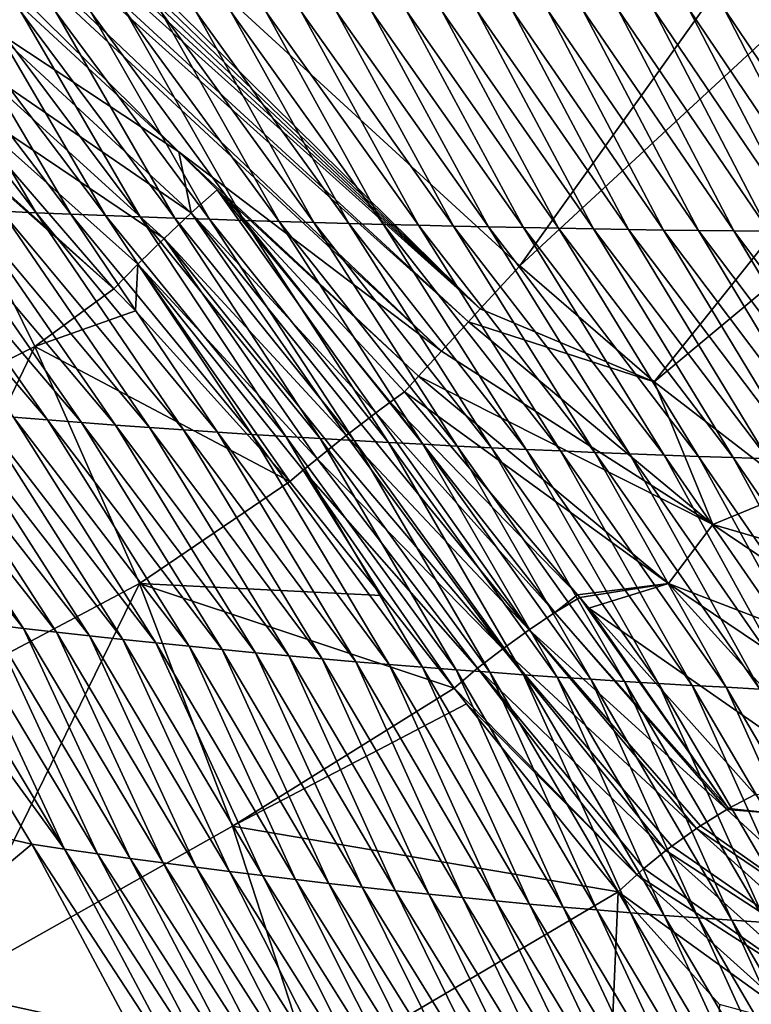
# Model space of a CAD drawing. Header units: metres. Extents: x -92 to 264, y -100 to 50.
# Tile 221 of 656: x -13.78 to -9.93, y -28.85 to -23.67. Entities that reach past the tile are written whole.
import ezdxf

# ---------------------------------------------------------------- set-up
doc = ezdxf.new("R2010")
doc.units = ezdxf.units.M
doc.layers.add('solid_21062050_01', color=7, linetype='CONTINUOUS')

msp = doc.modelspace()

# ---------------------------------------------------------------- linework, layer by layer
at = {"layer": 'solid_21062050_01'}
for points in [[(-7.471865, -19.816673, -26.4), (-11.147586, -24.965454, -26.4), (-17.425756, -19.212572, -26.4)], [(-11.356407, -25.193344, -26.422873), (-17.425756, -19.212572, -26.4), (-11.147586, -24.965454, -26.4)], [(-17.38666, -19.385477, -26.402433), (-17.425756, -19.212572, -26.4), (-11.356407, -25.193344, -26.422873)], [(-17.33025, -19.570049, -26.409454), (-17.38666, -19.385477, -26.402433), (-11.356407, -25.193344, -26.422873)], [(-17.257509, -19.766087, -26.420742), (-17.33025, -19.570049, -26.409454), (-11.356407, -25.193344, -26.422873)], [(-17.169123, -19.973686, -26.436111), (-17.257509, -19.766087, -26.420742), (-11.356407, -25.193344, -26.422873)], [(-7.471865, -19.816673, -26.4), (-6.533697, -20.697664, -26.4), (-11.147586, -24.965454, -26.4)], [(-17.169123, -19.973686, -26.436111), (-11.356407, -25.193344, -26.422873), (-11.4182, -25.260778, -26.438557)], [(-17.065393, -20.193182, -26.455481), (-17.169123, -19.973686, -26.436111), (-11.4182, -25.260778, -26.438557)], [(-17.065393, -20.193182, -26.455481), (-11.4182, -25.260778, -26.438557), (-11.560679, -25.416267, -26.49099)], [(-16.946377, -20.424959, -26.478838), (-17.065393, -20.193182, -26.455481), (-11.560679, -25.416267, -26.49099)], [(-12.943849, -24.365179, -26.546642), (-16.946377, -20.424959, -26.478838), (-11.560679, -25.416267, -26.49099)], [(-12.943849, -24.365179, -26.546642), (-13.78682, -23.588127, -26.545303), (-16.946377, -20.424959, -26.478838)], [(-6.533697, -20.697664, -26.4), (-10.440792, -25.57729, -26.4), (-11.147586, -24.965454, -26.4)], [(-6.533697, -20.697664, -26.4), (-5.492177, -21.454369, -26.4), (-10.440792, -25.57729, -26.4)], [(-5.492177, -21.454369, -26.4), (-9.698385, -26.149408, -26.4), (-10.440792, -25.57729, -26.4)], [(-13.695152, -24.686775, 18.831766), (-14.328316, -23.623039, 19.394228), (-14.511998, -23.621832, 19.378214)], [(-13.877261, -24.679159, 18.806475), (-13.695152, -24.686775, 18.831766), (-14.511998, -23.621832, 19.378214)], [(-13.512874, -24.694117, 18.857117), (-14.144504, -23.624094, 19.410238), (-14.328316, -23.623039, 19.394228)], [(-13.695152, -24.686775, 18.831766), (-13.512874, -24.694117, 18.857117), (-14.328316, -23.623039, 19.394228)], [(-13.330427, -24.701187, 18.882523), (-13.960566, -23.624994, 19.426245), (-14.144504, -23.624094, 19.410238)], [(-13.512874, -24.694117, 18.857117), (-13.330427, -24.701187, 18.882523), (-14.144504, -23.624094, 19.410238)], [(-13.147817, -24.707983, 18.907978), (-13.776505, -23.625742, 19.442245), (-13.960566, -23.624994, 19.426245)], [(-13.330427, -24.701187, 18.882523), (-13.147817, -24.707983, 18.907978), (-13.960566, -23.624994, 19.426245)], [(-13.934019, -23.713203, -26.597198), (-13.78682, -23.588127, -26.545303), (-12.943849, -24.365179, -26.546642)], [(-12.965045, -24.714508, 18.933485), (-13.592324, -23.626337, 19.458241), (-13.776505, -23.625742, 19.442245)], [(-13.147817, -24.707983, 18.907978), (-12.965045, -24.714508, 18.933485), (-13.776505, -23.625742, 19.442245)], [(-12.782116, -24.72076, 18.95904), (-13.408027, -23.62678, 19.474228), (-13.592324, -23.626337, 19.458241)], [(-12.965045, -24.714508, 18.933485), (-12.782116, -24.72076, 18.95904), (-13.592324, -23.626337, 19.458241)], [(-12.59903, -24.726744, 18.984638), (-13.223614, -23.627071, 19.490206), (-13.408027, -23.62678, 19.474228)], [(-12.782116, -24.72076, 18.95904), (-12.59903, -24.726744, 18.984638), (-13.408027, -23.62678, 19.474228)], [(-12.415792, -24.732454, 19.010279), (-13.039089, -23.627213, 19.506174), (-13.223614, -23.627071, 19.490206)], [(-12.59903, -24.726744, 18.984638), (-12.415792, -24.732454, 19.010279), (-13.223614, -23.627071, 19.490206)], [(-12.232405, -24.737898, 19.035959), (-12.854455, -23.627203, 19.522131), (-13.039089, -23.627213, 19.506174)], [(-12.415792, -24.732454, 19.010279), (-12.232405, -24.737898, 19.035959), (-13.039089, -23.627213, 19.506174)], [(-12.04887, -24.743071, 19.061678), (-12.669714, -23.627041, 19.538078), (-12.854455, -23.627203, 19.522131)], [(-12.232405, -24.737898, 19.035959), (-12.04887, -24.743071, 19.061678), (-12.854455, -23.627203, 19.522131)], [(-11.865191, -24.747972, 19.087431), (-12.484869, -23.626732, 19.55401), (-12.669714, -23.627041, 19.538078)], [(-12.04887, -24.743071, 19.061678), (-11.865191, -24.747972, 19.087431), (-12.669714, -23.627041, 19.538078)], [(-11.681368, -24.752607, 19.113218), (-12.299922, -23.626272, 19.569929), (-12.484869, -23.626732, 19.55401)], [(-11.865191, -24.747972, 19.087431), (-11.681368, -24.752607, 19.113218), (-12.484869, -23.626732, 19.55401)], [(-11.497405, -24.756973, 19.139036), (-12.114875, -23.625662, 19.585835), (-12.299922, -23.626272, 19.569929)], [(-11.681368, -24.752607, 19.113218), (-11.497405, -24.756973, 19.139036), (-12.299922, -23.626272, 19.569929)], [(-11.313305, -24.761072, 19.164883), (-11.92973, -23.624905, 19.601725), (-12.114875, -23.625662, 19.585835)], [(-11.497405, -24.756973, 19.139036), (-11.313305, -24.761072, 19.164883), (-12.114875, -23.625662, 19.585835)], [(-11.129067, -24.764902, 19.190758), (-11.744492, -23.623997, 19.617598), (-11.92973, -23.624905, 19.601725)], [(-11.313305, -24.761072, 19.164883), (-11.129067, -24.764902, 19.190758), (-11.92973, -23.624905, 19.601725)], [(-10.944696, -24.768463, 19.216658), (-11.559158, -23.62294, 19.633453), (-11.744492, -23.623997, 19.617598)], [(-11.129067, -24.764902, 19.190758), (-10.944696, -24.768463, 19.216658), (-11.744492, -23.623997, 19.617598)], [(-10.760194, -24.771757, 19.242582), (-11.373735, -23.621737, 19.649292), (-11.559158, -23.62294, 19.633453)], [(-10.944696, -24.768463, 19.216658), (-10.760194, -24.771757, 19.242582), (-11.559158, -23.62294, 19.633453)], [(-10.575561, -24.774782, 19.268528), (-11.188223, -23.620382, 19.665112), (-11.373735, -23.621737, 19.649292)], [(-10.760194, -24.771757, 19.242582), (-10.575561, -24.774782, 19.268528), (-11.373735, -23.621737, 19.649292)], [(-10.390798, -24.77754, 19.294495), (-11.002624, -23.618881, 19.680912), (-11.188223, -23.620382, 19.665112)], [(-10.575561, -24.774782, 19.268528), (-10.390798, -24.77754, 19.294495), (-11.188223, -23.620382, 19.665112)], [(-10.205909, -24.780031, 19.32048), (-10.81694, -23.617231, 19.696692), (-11.002624, -23.618881, 19.680912)], [(-10.390798, -24.77754, 19.294495), (-10.205909, -24.780031, 19.32048), (-11.002624, -23.618881, 19.680912)], [(-10.020893, -24.782251, 19.346481), (-10.631174, -23.615433, 19.712452), (-10.81694, -23.617231, 19.696692)], [(-10.205909, -24.780031, 19.32048), (-10.020893, -24.782251, 19.346481), (-10.81694, -23.617231, 19.696692)], [(-9.835753, -24.784203, 19.372499), (-10.445327, -23.613485, 19.728189), (-10.631174, -23.615433, 19.712452)], [(-10.020893, -24.782251, 19.346481), (-9.835753, -24.784203, 19.372499), (-10.631174, -23.615433, 19.712452)], [(-9.650491, -24.785885, 19.398531), (-10.259401, -23.611389, 19.743906), (-10.445327, -23.613485, 19.728189)], [(-9.835753, -24.784203, 19.372499), (-9.650491, -24.785885, 19.398531), (-10.445327, -23.613485, 19.728189)], [(-9.465106, -24.787296, 19.424576), (-10.0734, -23.609144, 19.759602), (-10.259401, -23.611389, 19.743906)], [(-9.650491, -24.785885, 19.398531), (-9.465106, -24.787296, 19.424576), (-10.259401, -23.611389, 19.743906)], [(-9.2796, -24.788437, 19.450632), (-9.887321, -23.606749, 19.775272), (-10.0734, -23.609144, 19.759602)], [(-9.465106, -24.787296, 19.424576), (-9.2796, -24.788437, 19.450632), (-10.0734, -23.609144, 19.759602)], [(-14.068658, -23.8715, -26.605066), (-13.934019, -23.713203, -26.597198), (-12.878686, -24.687616, -26.602568)], [(-13.934019, -23.713203, -26.597198), (-12.943849, -24.365179, -26.546642), (-12.878686, -24.687616, -26.602568)], [(-14.201392, -24.026505, -26.565031), (-14.068658, -23.8715, -26.605066), (-13.020066, -24.822701, -26.614204)], [(-14.068658, -23.8715, -26.605066), (-12.878686, -24.687616, -26.602568), (-13.020066, -24.822701, -26.614204)], [(-14.201392, -24.026505, -26.565031), (-13.286018, -25.087925, -26.511395), (-14.104058, -24.349731, -26.481749)], [(-14.201392, -24.026505, -26.565031), (-13.159156, -24.957121, -26.583275), (-13.286018, -25.087925, -26.511395)], [(-14.201392, -24.026505, -26.565031), (-13.020066, -24.822701, -26.614204), (-13.159156, -24.957121, -26.583275)], [(-13.701643, -25.391485, -26.234911), (-15.262927, -26.165386, -25.224651), (-14.293027, -24.195709, -26.479416)], [(-14.293027, -24.195709, -26.479416), (-14.104058, -24.349731, -26.481749), (-13.286018, -25.087925, -26.511395)], [(-13.701643, -25.391485, -26.234911), (-14.293027, -24.195709, -26.479416), (-13.286018, -25.087925, -26.511395)], [(-12.943849, -24.365179, -26.546642), (-11.560679, -25.416267, -26.49099), (-11.680655, -25.547197, -26.553873)], [(-12.741752, -24.565426, -26.551062), (-12.943849, -24.365179, -26.546642), (-11.680655, -25.547197, -26.553873)], [(-12.878686, -24.687616, -26.602568), (-12.943849, -24.365179, -26.546642), (-12.741752, -24.565426, -26.551062)], [(-11.906311, -25.740534, -26.666031), (-12.878686, -24.687616, -26.602568), (-12.741752, -24.565426, -26.551062)], [(-12.741752, -24.565426, -26.551062), (-11.680655, -25.547197, -26.553873), (-11.755953, -25.629372, -26.602869)], [(-11.830008, -25.683567, -26.639572), (-12.741752, -24.565426, -26.551062), (-11.755953, -25.629372, -26.602869)], [(-11.830008, -25.683567, -26.639572), (-11.906311, -25.740534, -26.666031), (-12.741752, -24.565426, -26.551062)], [(-13.635258, -25.777584, 18.286804), (-14.422533, -24.654659, 18.730968), (-14.603929, -24.645941, 18.705933)], [(-13.813745, -25.763567, 18.252121), (-13.635258, -25.777584, 18.286804), (-14.603929, -24.645941, 18.705933)], [(-13.456552, -25.791206, 18.321606), (-14.240954, -24.663101, 18.756071), (-14.422533, -24.654659, 18.730968)], [(-13.635258, -25.777584, 18.286804), (-13.456552, -25.791206, 18.321606), (-14.422533, -24.654659, 18.730968)], [(-13.277631, -25.804436, 18.356518), (-14.059196, -24.671268, 18.78124), (-14.240954, -24.663101, 18.756071)], [(-13.456552, -25.791206, 18.321606), (-13.277631, -25.804436, 18.356518), (-14.240954, -24.663101, 18.756071)], [(-13.098497, -25.81727, 18.391541), (-13.877261, -24.679159, 18.806475), (-14.059196, -24.671268, 18.78124)], [(-13.277631, -25.804436, 18.356518), (-13.098497, -25.81727, 18.391541), (-14.059196, -24.671268, 18.78124)], [(-12.919155, -25.829712, 18.426666), (-13.695152, -24.686775, 18.831766), (-13.877261, -24.679159, 18.806475)], [(-13.098497, -25.81727, 18.391541), (-12.919155, -25.829712, 18.426666), (-13.877261, -24.679159, 18.806475)], [(-12.739607, -25.841763, 18.461891), (-13.512874, -24.694117, 18.857117), (-13.695152, -24.686775, 18.831766)], [(-12.919155, -25.829712, 18.426666), (-12.739607, -25.841763, 18.461891), (-13.695152, -24.686775, 18.831766)], [(-12.559856, -25.853422, 18.497213), (-13.330427, -24.701187, 18.882523), (-13.512874, -24.694117, 18.857117)], [(-12.739607, -25.841763, 18.461891), (-12.559856, -25.853422, 18.497213), (-13.512874, -24.694117, 18.857117)], [(-12.379906, -25.864693, 18.532627), (-13.147817, -24.707983, 18.907978), (-13.330427, -24.701187, 18.882523)], [(-12.559856, -25.853422, 18.497213), (-12.379906, -25.864693, 18.532627), (-13.330427, -24.701187, 18.882523)], [(-12.199759, -25.875574, 18.56813), (-12.965045, -24.714508, 18.933485), (-13.147817, -24.707983, 18.907978)], [(-12.379906, -25.864693, 18.532627), (-12.199759, -25.875574, 18.56813), (-13.147817, -24.707983, 18.907978)], [(-12.061975, -25.860031, -26.687056), (-13.020066, -24.822701, -26.614204), (-12.878686, -24.687616, -26.602568)], [(-12.01942, -25.886066, 18.603716), (-12.782116, -24.72076, 18.95904), (-12.965045, -24.714508, 18.933485)], [(-12.199759, -25.875574, 18.56813), (-12.01942, -25.886066, 18.603716), (-12.965045, -24.714508, 18.933485)], [(-11.983946, -25.799593, -26.681923), (-12.061975, -25.860031, -26.687056), (-12.878686, -24.687616, -26.602568)], [(-11.906311, -25.740534, -26.666031), (-11.983946, -25.799593, -26.681923), (-12.878686, -24.687616, -26.602568)], [(-11.838889, -25.896172, 18.639385), (-12.59903, -24.726744, 18.984638), (-12.782116, -24.72076, 18.95904)], [(-12.01942, -25.886066, 18.603716), (-11.838889, -25.896172, 18.639385), (-12.782116, -24.72076, 18.95904)], [(-11.658172, -25.905888, 18.675129), (-12.415792, -24.732454, 19.010279), (-12.59903, -24.726744, 18.984638)], [(-11.838889, -25.896172, 18.639385), (-11.658172, -25.905888, 18.675129), (-12.59903, -24.726744, 18.984638)], [(-11.477269, -25.91522, 18.710949), (-12.232405, -24.737898, 19.035959), (-12.415792, -24.732454, 19.010279)], [(-11.658172, -25.905888, 18.675129), (-11.477269, -25.91522, 18.710949), (-12.415792, -24.732454, 19.010279)], [(-11.296185, -25.924166, 18.746838), (-12.04887, -24.743071, 19.061678), (-12.232405, -24.737898, 19.035959)], [(-11.477269, -25.91522, 18.710949), (-11.296185, -25.924166, 18.746838), (-12.232405, -24.737898, 19.035959)], [(-11.11492, -25.932724, 18.782795), (-11.865191, -24.747972, 19.087431), (-12.04887, -24.743071, 19.061678)], [(-11.296185, -25.924166, 18.746838), (-11.11492, -25.932724, 18.782795), (-12.04887, -24.743071, 19.061678)], [(-10.933476, -25.940899, 18.818815), (-11.681368, -24.752607, 19.113218), (-11.865191, -24.747972, 19.087431)], [(-11.11492, -25.932724, 18.782795), (-10.933476, -25.940899, 18.818815), (-11.865191, -24.747972, 19.087431)], [(-10.751858, -25.948689, 18.854898), (-11.497405, -24.756973, 19.139036), (-11.681368, -24.752607, 19.113218)], [(-10.933476, -25.940899, 18.818815), (-10.751858, -25.948689, 18.854898), (-11.681368, -24.752607, 19.113218)], [(-10.570065, -25.956095, 18.891039), (-11.313305, -24.761072, 19.164883), (-11.497405, -24.756973, 19.139036)], [(-10.751858, -25.948689, 18.854898), (-10.570065, -25.956095, 18.891039), (-11.497405, -24.756973, 19.139036)], [(-10.388102, -25.963116, 18.927235), (-11.129067, -24.764902, 19.190758), (-11.313305, -24.761072, 19.164883)], [(-10.570065, -25.956095, 18.891039), (-10.388102, -25.963116, 18.927235), (-11.313305, -24.761072, 19.164883)], [(-10.205967, -25.969751, 18.963482), (-10.944696, -24.768463, 19.216658), (-11.129067, -24.764902, 19.190758)], [(-10.388102, -25.963116, 18.927235), (-10.205967, -25.969751, 18.963482), (-11.129067, -24.764902, 19.190758)], [(-10.023664, -25.976006, 18.999779), (-10.760194, -24.771757, 19.242582), (-10.944696, -24.768463, 19.216658)], [(-10.205967, -25.969751, 18.963482), (-10.023664, -25.976006, 18.999779), (-10.944696, -24.768463, 19.216658)], [(-9.841193, -25.981873, 19.036125), (-10.575561, -24.774782, 19.268528), (-10.760194, -24.771757, 19.242582)], [(-10.023664, -25.976006, 18.999779), (-9.841193, -25.981873, 19.036125), (-10.760194, -24.771757, 19.242582)], [(-9.658557, -25.987358, 19.072514), (-10.390798, -24.77754, 19.294495), (-10.575561, -24.774782, 19.268528)], [(-9.841193, -25.981873, 19.036125), (-9.658557, -25.987358, 19.072514), (-10.575561, -24.774782, 19.268528)], [(-9.475757, -25.992456, 19.108946), (-10.205909, -24.780031, 19.32048), (-10.390798, -24.77754, 19.294495)], [(-9.658557, -25.987358, 19.072514), (-9.475757, -25.992456, 19.108946), (-10.390798, -24.77754, 19.294495)], [(-12.215461, -25.982117, -26.664934), (-13.159156, -24.957121, -26.583275), (-13.020066, -24.822701, -26.614204)], [(-12.139458, -25.921118, -26.681372), (-12.215461, -25.982117, -26.664934), (-13.020066, -24.822701, -26.614204)], [(-12.061975, -25.860031, -26.687056), (-12.139458, -25.921118, -26.681372), (-13.020066, -24.822701, -26.614204)], [(-9.292791, -25.997169, 19.145418), (-10.020893, -24.782251, 19.346481), (-10.205909, -24.780031, 19.32048)], [(-9.475757, -25.992456, 19.108946), (-9.292791, -25.997169, 19.145418), (-10.205909, -24.780031, 19.32048)], [(-9.109663, -26.001497, 19.181927), (-9.835753, -24.784203, 19.372499), (-10.020893, -24.782251, 19.346481)], [(-9.292791, -25.997169, 19.145418), (-9.109663, -26.001497, 19.181927), (-10.020893, -24.782251, 19.346481)], [(-13.159156, -24.957121, -26.583275), (-13.171188, -25.202257, -26.5186), (-13.286018, -25.087925, -26.511395)], [(-13.159156, -24.957121, -26.583275), (-12.359381, -26.100922, -26.600729), (-13.171188, -25.202257, -26.5186)], [(-12.289064, -26.042295, -26.637945), (-12.359381, -26.100922, -26.600729), (-13.159156, -24.957121, -26.583275)], [(-12.215461, -25.982117, -26.664934), (-12.289064, -26.042295, -26.637945), (-13.159156, -24.957121, -26.583275)], [(-11.356407, -25.193344, -26.422873), (-11.147586, -24.965454, -26.4), (-10.440792, -25.57729, -26.4)], [(-13.701643, -25.391485, -26.234911), (-13.286018, -25.087925, -26.511395), (-13.171188, -25.202257, -26.5186)], [(-11.4182, -25.260778, -26.438557), (-11.356407, -25.193344, -26.422873), (-10.440792, -25.57729, -26.4)], [(-13.701643, -25.391485, -26.234911), (-13.171188, -25.202257, -26.5186), (-12.359381, -26.100922, -26.600729)], [(-11.560679, -25.416267, -26.49099), (-11.4182, -25.260778, -26.438557), (-10.132013, -26.327328, -26.438557)], [(-10.132013, -26.327328, -26.438557), (-11.4182, -25.260778, -26.438557), (-10.440792, -25.57729, -26.4)], [(-13.701643, -25.391485, -26.234911), (-14.693182, -27.456827, -25.131359), (-15.262927, -26.165386, -25.224651)], [(-13.150275, -26.638647, -26.123564), (-14.693182, -27.456827, -25.131359), (-13.701643, -25.391485, -26.234911)], [(-13.150275, -26.638647, -26.123564), (-13.701643, -25.391485, -26.234911), (-12.359381, -26.100922, -26.600729)], [(-11.560679, -25.416267, -26.49099), (-10.132013, -26.327328, -26.438557), (-11.680655, -25.547197, -26.553873)], [(-11.755953, -25.629372, -26.602869), (-11.680655, -25.547197, -26.553873), (-10.364904, -26.638262, -26.553873)], [(-10.132013, -26.327328, -26.438557), (-10.364904, -26.638262, -26.553873), (-11.680655, -25.547197, -26.553873)], [(-10.132013, -26.327328, -26.438557), (-10.440792, -25.57729, -26.4), (-9.698385, -26.149408, -26.4)], [(-11.830008, -25.683567, -26.639572), (-11.755953, -25.629372, -26.602869), (-10.844313, -26.697886, -26.728413)], [(-10.844313, -26.697886, -26.728413), (-11.755953, -25.629372, -26.602869), (-10.364904, -26.638262, -26.553873)], [(-13.760999, -26.874989, 17.764469), (-14.525424, -25.703527, 18.114645), (-14.702754, -25.687521, 18.080616)], [(-13.934454, -26.85466, 17.720583), (-13.760999, -26.874989, 17.764469), (-14.702754, -25.687521, 18.080616)], [(-13.58727, -26.894804, 17.808533), (-14.347853, -25.719133, 18.148815), (-14.525424, -25.703527, 18.114645)], [(-13.760999, -26.874989, 17.764469), (-13.58727, -26.894804, 17.808533), (-14.525424, -25.703527, 18.114645)], [(-10.962527, -26.792028, -26.80324), (-11.906311, -25.740534, -26.666031), (-11.830008, -25.683567, -26.639572)], [(-10.962527, -26.792028, -26.80324), (-11.830008, -25.683567, -26.639572), (-10.844313, -26.697886, -26.728413)], [(-13.413273, -26.914106, 17.852766), (-14.170047, -25.734343, 18.183123), (-14.347853, -25.719133, 18.148815)], [(-13.58727, -26.894804, 17.808533), (-13.413273, -26.914106, 17.852766), (-14.347853, -25.719133, 18.148815)], [(-13.239013, -26.932896, 17.897163), (-13.992009, -25.749153, 18.217558), (-14.170047, -25.734343, 18.183123)], [(-13.413273, -26.914106, 17.852766), (-13.239013, -26.932896, 17.897163), (-14.170047, -25.734343, 18.183123)], [(-13.064494, -26.951176, 17.941717), (-13.813745, -25.763567, 18.252121), (-13.992009, -25.749153, 18.217558)], [(-13.239013, -26.932896, 17.897163), (-13.064494, -26.951176, 17.941717), (-13.992009, -25.749153, 18.217558)], [(-12.889721, -26.968948, 17.986422), (-13.635258, -25.777584, 18.286804), (-13.813745, -25.763567, 18.252121)], [(-13.064494, -26.951176, 17.941717), (-12.889721, -26.968948, 17.986422), (-13.813745, -25.763567, 18.252121)], [(-11.099049, -26.88341, -26.846497), (-11.983946, -25.799593, -26.681923), (-11.906311, -25.740534, -26.666031)], [(-11.099049, -26.88341, -26.846497), (-11.906311, -25.740534, -26.666031), (-10.962527, -26.792028, -26.80324)], [(-12.714698, -26.98621, 18.031275), (-13.456552, -25.791206, 18.321606), (-13.635258, -25.777584, 18.286804)], [(-12.889721, -26.968948, 17.986422), (-12.714698, -26.98621, 18.031275), (-13.635258, -25.777584, 18.286804)], [(-12.539428, -27.002966, 18.076267), (-13.277631, -25.804436, 18.356518), (-13.456552, -25.791206, 18.321606)], [(-12.714698, -26.98621, 18.031275), (-12.539428, -27.002966, 18.076267), (-13.456552, -25.791206, 18.321606)], [(-12.363914, -27.019217, 18.121395), (-13.098497, -25.81727, 18.391541), (-13.277631, -25.804436, 18.356518)], [(-12.539428, -27.002966, 18.076267), (-12.363914, -27.019217, 18.121395), (-13.277631, -25.804436, 18.356518)], [(-11.099049, -26.88341, -26.846497), (-12.061975, -25.860031, -26.687056), (-11.983946, -25.799593, -26.681923)], [(-12.188161, -27.034962, 18.166653), (-12.919155, -25.829712, 18.426666), (-13.098497, -25.81727, 18.391541)], [(-12.363914, -27.019217, 18.121395), (-12.188161, -27.034962, 18.166653), (-13.098497, -25.81727, 18.391541)], [(-12.01217, -27.050203, 18.212036), (-12.739607, -25.841763, 18.461891), (-12.919155, -25.829712, 18.426666)], [(-12.188161, -27.034962, 18.166653), (-12.01217, -27.050203, 18.212036), (-12.919155, -25.829712, 18.426666)], [(-11.835946, -27.064945, 18.257538), (-12.559856, -25.853422, 18.497213), (-12.739607, -25.841763, 18.461891)], [(-12.01217, -27.050203, 18.212036), (-11.835946, -27.064945, 18.257538), (-12.739607, -25.841763, 18.461891)], [(-11.659492, -27.079184, 18.303154), (-12.379906, -25.864693, 18.532627), (-12.559856, -25.853422, 18.497213)], [(-11.835946, -27.064945, 18.257538), (-11.659492, -27.079184, 18.303154), (-12.559856, -25.853422, 18.497213)], [(-11.482809, -27.092924, 18.348879), (-12.199759, -25.875574, 18.56813), (-12.379906, -25.864693, 18.532627)], [(-11.659492, -27.079184, 18.303154), (-11.482809, -27.092924, 18.348879), (-12.379906, -25.864693, 18.532627)], [(-11.23666, -26.982286, -26.858593), (-12.139458, -25.921118, -26.681372), (-12.061975, -25.860031, -26.687056)], [(-11.23666, -26.982286, -26.858593), (-12.061975, -25.860031, -26.687056), (-11.099049, -26.88341, -26.846497)], [(-11.305903, -27.106163, 18.394711), (-12.01942, -25.886066, 18.603716), (-12.199759, -25.875574, 18.56813)], [(-11.482809, -27.092924, 18.348879), (-11.305903, -27.106163, 18.394711), (-12.199759, -25.875574, 18.56813)], [(-11.128776, -27.118906, 18.440643), (-11.838889, -25.896172, 18.639385), (-12.01942, -25.886066, 18.603716)], [(-11.305903, -27.106163, 18.394711), (-11.128776, -27.118906, 18.440643), (-12.01942, -25.886066, 18.603716)], [(-10.95143, -27.131149, 18.48667), (-11.658172, -25.905888, 18.675129), (-11.838889, -25.896172, 18.639385)], [(-11.128776, -27.118906, 18.440643), (-10.95143, -27.131149, 18.48667), (-11.838889, -25.896172, 18.639385)], [(-10.773869, -27.142897, 18.532789), (-11.477269, -25.91522, 18.710949), (-11.658172, -25.905888, 18.675129)], [(-10.95143, -27.131149, 18.48667), (-10.773869, -27.142897, 18.532789), (-11.658172, -25.905888, 18.675129)], [(-10.596093, -27.15415, 18.578995), (-11.296185, -25.924166, 18.746838), (-11.477269, -25.91522, 18.710949)], [(-10.773869, -27.142897, 18.532789), (-10.596093, -27.15415, 18.578995), (-11.477269, -25.91522, 18.710949)], [(-11.23666, -26.982286, -26.858593), (-12.215461, -25.982117, -26.664934), (-12.139458, -25.921118, -26.681372)], [(-10.418107, -27.164907, 18.625284), (-11.11492, -25.932724, 18.782795), (-11.296185, -25.924166, 18.746838)], [(-10.596093, -27.15415, 18.578995), (-10.418107, -27.164907, 18.625284), (-11.296185, -25.924166, 18.746838)], [(-10.239911, -27.175171, 18.671652), (-10.933476, -25.940899, 18.818815), (-11.11492, -25.932724, 18.782795)], [(-10.418107, -27.164907, 18.625284), (-10.239911, -27.175171, 18.671652), (-11.11492, -25.932724, 18.782795)], [(-10.061508, -27.184938, 18.718096), (-10.751858, -25.948689, 18.854898), (-10.933476, -25.940899, 18.818815)], [(-10.239911, -27.175171, 18.671652), (-10.061508, -27.184938, 18.718096), (-10.933476, -25.940899, 18.818815)], [(-9.8829, -27.194214, 18.76461), (-10.570065, -25.956095, 18.891039), (-10.751858, -25.948689, 18.854898)], [(-10.061508, -27.184938, 18.718096), (-9.8829, -27.194214, 18.76461), (-10.751858, -25.948689, 18.854898)], [(-9.704089, -27.202995, 18.811193), (-10.388102, -25.963116, 18.927235), (-10.570065, -25.956095, 18.891039)], [(-9.8829, -27.194214, 18.76461), (-9.704089, -27.202995, 18.811193), (-10.570065, -25.956095, 18.891039)], [(-9.525075, -27.211285, 18.85784), (-10.205967, -25.969751, 18.963482), (-10.388102, -25.963116, 18.927235)], [(-9.704089, -27.202995, 18.811193), (-9.525075, -27.211285, 18.85784), (-10.388102, -25.963116, 18.927235)], [(-9.34586, -27.21908, 18.904547), (-10.023664, -25.976006, 18.999779), (-10.205967, -25.969751, 18.963482)], [(-9.525075, -27.211285, 18.85784), (-9.34586, -27.21908, 18.904547), (-10.205967, -25.969751, 18.963482)], [(-11.37046, -27.085133, -26.839098), (-12.289064, -26.042295, -26.637945), (-12.215461, -25.982117, -26.664934)], [(-11.37046, -27.085133, -26.839098), (-12.215461, -25.982117, -26.664934), (-11.23666, -26.982286, -26.858593)], [(-9.166446, -27.226383, 18.951311), (-9.841193, -25.981873, 19.036125), (-10.023664, -25.976006, 18.999779)], [(-9.34586, -27.21908, 18.904547), (-9.166446, -27.226383, 18.951311), (-10.023664, -25.976006, 18.999779)], [(-12.289064, -26.042295, -26.637945), (-11.8768, -26.702488, -26.688663), (-12.359381, -26.100922, -26.600729)], [(-12.289064, -26.042295, -26.637945), (-11.493125, -27.189846, -26.789673), (-11.8768, -26.702488, -26.688663)], [(-11.37046, -27.085133, -26.839098), (-11.493125, -27.189846, -26.789673), (-12.289064, -26.042295, -26.637945)], [(-13.150275, -26.638647, -26.123564), (-12.359381, -26.100922, -26.600729), (-11.8768, -26.702488, -26.688663)], [(-10.132013, -26.327328, -26.438557), (-9.698385, -26.149408, -26.4), (-8.921947, -26.680397, -26.4)], [(-8.7468, -27.261665, -26.438557), (-10.364904, -26.638262, -26.553873), (-10.132013, -26.327328, -26.438557)], [(-8.7468, -27.261665, -26.438557), (-10.132013, -26.327328, -26.438557), (-8.921947, -26.680397, -26.4)], [(-13.150275, -26.638647, -26.123564), (-14.199629, -28.781883, -25.173302), (-14.693182, -27.456827, -25.131359)], [(-12.660896, -27.916113, -26.14378), (-14.199629, -28.781883, -25.173302), (-13.150275, -26.638647, -26.123564)], [(-13.150275, -26.638647, -26.123564), (-11.8768, -26.702488, -26.688663), (-11.493125, -27.189846, -26.789673)], [(-12.660896, -27.916113, -26.14378), (-13.150275, -26.638647, -26.123564), (-11.493125, -27.189846, -26.789673)], [(-10.832166, -26.712038, -26.73077), (-10.844313, -26.697886, -26.728413), (-10.364904, -26.638262, -26.553873)], [(-10.832166, -26.712038, -26.73077), (-10.364904, -26.638262, -26.553873), (-10.78371, -26.768379, -26.740345)], [(-10.364904, -26.638262, -26.553873), (-9.323138, -27.785131, -26.741657), (-10.78371, -26.768379, -26.740345)], [(-10.364904, -26.638262, -26.553873), (-8.947851, -27.594076, -26.553873), (-9.323138, -27.785131, -26.741657)], [(-8.7468, -27.261665, -26.438557), (-8.947851, -27.594076, -26.553873), (-10.364904, -26.638262, -26.553873)], [(-10.962527, -26.792028, -26.80324), (-10.844313, -26.697886, -26.728413), (-10.832166, -26.712038, -26.73077)], [(-10.048021, -27.822569, -27.068504), (-10.962527, -26.792028, -26.80324), (-10.832166, -26.712038, -26.73077)], [(-10.048021, -27.822569, -27.068504), (-10.832166, -26.712038, -26.73077), (-10.78371, -26.768379, -26.740345)], [(-15.415125, -27.627571, 16.859659), (-13.71795, -28.011412, 17.34551), (-14.453128, -26.790577, 17.590052)], [(-13.545363, -28.036957, 17.400272), (-14.280525, -26.812456, 17.633368), (-14.453128, -26.790577, 17.590052)], [(-13.71795, -28.011412, 17.34551), (-13.545363, -28.036957, 17.400272), (-14.453128, -26.790577, 17.590052)], [(-10.05772, -27.828131, -27.074169), (-11.099049, -26.88341, -26.846497), (-10.962527, -26.792028, -26.80324)], [(-10.048021, -27.822569, -27.068504), (-10.05772, -27.828131, -27.074169), (-10.962527, -26.792028, -26.80324)], [(-10.78371, -26.768379, -26.740345), (-9.323138, -27.785131, -26.741657), (-9.907949, -27.749819, -26.966303)], [(-10.048021, -27.822569, -27.068504), (-10.78371, -26.768379, -26.740345), (-9.907949, -27.749819, -26.966303)], [(-13.545363, -28.036957, 17.400272), (-14.107632, -26.833817, 17.67688), (-14.280525, -26.812456, 17.633368)], [(-13.372443, -28.061846, 17.455263), (-13.934454, -26.85466, 17.720583), (-14.107632, -26.833817, 17.67688)], [(-13.545363, -28.036957, 17.400272), (-13.372443, -28.061846, 17.455263), (-14.107632, -26.833817, 17.67688)], [(-13.199196, -28.086079, 17.510471), (-13.760999, -26.874989, 17.764469), (-13.934454, -26.85466, 17.720583)], [(-13.372443, -28.061846, 17.455263), (-13.199196, -28.086079, 17.510471), (-13.934454, -26.85466, 17.720583)], [(-13.025627, -28.109657, 17.565889), (-13.58727, -26.894804, 17.808533), (-13.760999, -26.874989, 17.764469)], [(-13.199196, -28.086079, 17.510471), (-13.025627, -28.109657, 17.565889), (-13.760999, -26.874989, 17.764469)], [(-12.851744, -28.132582, 17.62151), (-13.413273, -26.914106, 17.852766), (-13.58727, -26.894804, 17.808533)], [(-13.025627, -28.109657, 17.565889), (-12.851744, -28.132582, 17.62151), (-13.58727, -26.894804, 17.808533)], [(-10.217081, -27.928104, -27.144112), (-11.23666, -26.982286, -26.858593), (-11.099049, -26.88341, -26.846497)], [(-10.196805, -27.914516, -27.13755), (-10.217081, -27.928104, -27.144112), (-11.099049, -26.88341, -26.846497)], [(-10.05772, -27.828131, -27.074169), (-10.196805, -27.914516, -27.13755), (-11.099049, -26.88341, -26.846497)], [(-12.677549, -28.154856, 17.677324), (-13.239013, -26.932896, 17.897163), (-13.413273, -26.914106, 17.852766)], [(-12.851744, -28.132582, 17.62151), (-12.677549, -28.154856, 17.677324), (-13.413273, -26.914106, 17.852766)], [(-12.503052, -28.176479, 17.733322), (-13.064494, -26.951176, 17.941717), (-13.239013, -26.932896, 17.897163)], [(-12.677549, -28.154856, 17.677324), (-12.503052, -28.176479, 17.733322), (-13.239013, -26.932896, 17.897163)], [(-12.328254, -28.197458, 17.789499), (-12.889721, -26.968948, 17.986422), (-13.064494, -26.951176, 17.941717)], [(-12.503052, -28.176479, 17.733322), (-12.328254, -28.197458, 17.789499), (-13.064494, -26.951176, 17.941717)], [(-12.153161, -28.217791, 17.845844), (-12.714698, -26.98621, 18.031275), (-12.889721, -26.968948, 17.986422)], [(-12.328254, -28.197458, 17.789499), (-12.153161, -28.217791, 17.845844), (-12.889721, -26.968948, 17.986422)], [(-11.977777, -28.237478, 17.902353), (-12.539428, -27.002966, 18.076267), (-12.714698, -26.98621, 18.031275)], [(-12.153161, -28.217791, 17.845844), (-11.977777, -28.237478, 17.902353), (-12.714698, -26.98621, 18.031275)], [(-11.802108, -28.256523, 17.959021), (-12.363914, -27.019217, 18.121395), (-12.539428, -27.002966, 18.076267)], [(-11.977777, -28.237478, 17.902353), (-11.802108, -28.256523, 17.959021), (-12.539428, -27.002966, 18.076267)], [(-10.377955, -28.044695, -27.172522), (-11.37046, -27.085133, -26.839098), (-11.23666, -26.982286, -26.858593)], [(-10.347804, -28.021643, -27.170429), (-10.377955, -28.044695, -27.172522), (-11.23666, -26.982286, -26.858593)], [(-10.217081, -27.928104, -27.144112), (-10.347804, -28.021643, -27.170429), (-11.23666, -26.982286, -26.858593)], [(-11.626155, -28.274927, 18.015835), (-12.188161, -27.034962, 18.166653), (-12.363914, -27.019217, 18.121395)], [(-11.802108, -28.256523, 17.959021), (-11.626155, -28.274927, 18.015835), (-12.363914, -27.019217, 18.121395)], [(-11.449924, -28.292692, 18.072794), (-12.01217, -27.050203, 18.212036), (-12.188161, -27.034962, 18.166653)], [(-11.626155, -28.274927, 18.015835), (-11.449924, -28.292692, 18.072794), (-12.188161, -27.034962, 18.166653)], [(-11.273416, -28.30982, 18.129889), (-11.835946, -27.064945, 18.257538), (-12.01217, -27.050203, 18.212036)], [(-11.449924, -28.292692, 18.072794), (-11.273416, -28.30982, 18.129889), (-12.01217, -27.050203, 18.212036)], [(-11.096635, -28.326311, 18.187113), (-11.659492, -27.079184, 18.303154), (-11.835946, -27.064945, 18.257538)], [(-11.273416, -28.30982, 18.129889), (-11.096635, -28.326311, 18.187113), (-11.835946, -27.064945, 18.257538)], [(-10.919585, -28.342169, 18.244463), (-11.482809, -27.092924, 18.348879), (-11.659492, -27.079184, 18.303154)], [(-11.096635, -28.326311, 18.187113), (-10.919585, -28.342169, 18.244463), (-11.659492, -27.079184, 18.303154)], [(-10.532343, -28.172104, -27.157991), (-11.493125, -27.189846, -26.789673), (-11.37046, -27.085133, -26.839098)], [(-10.74227, -28.357393, 18.301929), (-11.305903, -27.106163, 18.394711), (-11.482809, -27.092924, 18.348879)], [(-10.919585, -28.342169, 18.244463), (-10.74227, -28.357393, 18.301929), (-11.482809, -27.092924, 18.348879)], [(-10.494427, -28.139273, -27.165707), (-10.532343, -28.172104, -27.157991), (-11.37046, -27.085133, -26.839098)], [(-10.377955, -28.044695, -27.172522), (-10.494427, -28.139273, -27.165707), (-11.37046, -27.085133, -26.839098)], [(-10.564693, -28.371986, 18.359509), (-11.128776, -27.118906, 18.440643), (-11.305903, -27.106163, 18.394711)], [(-10.74227, -28.357393, 18.301929), (-10.564693, -28.371986, 18.359509), (-11.305903, -27.106163, 18.394711)], [(-10.386857, -28.38595, 18.417194), (-10.95143, -27.131149, 18.48667), (-11.128776, -27.118906, 18.440643)], [(-10.564693, -28.371986, 18.359509), (-10.386857, -28.38595, 18.417194), (-11.128776, -27.118906, 18.440643)], [(-10.208764, -28.399282, 18.474979), (-10.773869, -27.142897, 18.532789), (-10.95143, -27.131149, 18.48667)], [(-10.386857, -28.38595, 18.417194), (-10.208764, -28.399282, 18.474979), (-10.95143, -27.131149, 18.48667)], [(-10.030417, -28.411989, 18.53286), (-10.596093, -27.15415, 18.578995), (-10.773869, -27.142897, 18.532789)], [(-10.208764, -28.399282, 18.474979), (-10.030417, -28.411989, 18.53286), (-10.773869, -27.142897, 18.532789)], [(-9.85182, -28.424068, 18.590832), (-10.418107, -27.164907, 18.625284), (-10.596093, -27.15415, 18.578995)], [(-10.030417, -28.411989, 18.53286), (-9.85182, -28.424068, 18.590832), (-10.596093, -27.15415, 18.578995)], [(-12.660896, -27.916113, -26.14378), (-11.493125, -27.189846, -26.789673), (-11.428621, -27.272451, -26.809452)], [(-10.532343, -28.172104, -27.157991), (-11.428621, -27.272451, -26.809452), (-11.493125, -27.189846, -26.789673)], [(-9.672973, -28.43552, 18.648886), (-10.239911, -27.175171, 18.671652), (-10.418107, -27.164907, 18.625284)], [(-9.85182, -28.424068, 18.590832), (-9.672973, -28.43552, 18.648886), (-10.418107, -27.164907, 18.625284)], [(-9.493879, -28.446348, 18.707022), (-10.061508, -27.184938, 18.718096), (-10.239911, -27.175171, 18.671652)], [(-9.672973, -28.43552, 18.648886), (-9.493879, -28.446348, 18.707022), (-10.239911, -27.175171, 18.671652)], [(-9.314541, -28.456551, 18.765232), (-9.8829, -27.194214, 18.76461), (-10.061508, -27.184938, 18.718096)], [(-9.493879, -28.446348, 18.707022), (-9.314541, -28.456551, 18.765232), (-10.061508, -27.184938, 18.718096)], [(-12.660896, -27.916113, -26.14378), (-11.428621, -27.272451, -26.809452), (-10.630316, -28.262224, -27.123568)], [(-10.532343, -28.172104, -27.157991), (-10.630316, -28.262224, -27.123568), (-11.428621, -27.272451, -26.809452)], [(-15.415125, -27.627571, 16.859659), (-14.720214, -28.847742, 16.644009), (-13.71795, -28.011412, 17.34551)], [(-10.048021, -27.822569, -27.068504), (-9.907949, -27.749819, -26.966303), (-9.815247, -27.847466, -26.995565)], [(-9.204824, -28.613066, -27.354769), (-10.196805, -27.914516, -27.13755), (-10.05772, -27.828131, -27.074169)], [(-10.048021, -27.822569, -27.068504), (-9.815247, -27.847466, -26.995565), (-10.05772, -27.828131, -27.074169)], [(-9.204824, -28.613066, -27.354769), (-10.05772, -27.828131, -27.074169), (-9.815247, -27.847466, -26.995565)], [(-12.660896, -27.916113, -26.14378), (-12.239344, -29.208858, -26.295279), (-14.199629, -28.781883, -25.173302)], [(-12.660896, -27.916113, -26.14378), (-10.630316, -28.262224, -27.123568), (-12.239344, -29.208858, -26.295279)], [(-9.345398, -28.71612, -27.454252), (-10.347804, -28.021643, -27.170429), (-10.217081, -27.928104, -27.144112)], [(-9.204824, -28.613066, -27.354769), (-10.217081, -27.928104, -27.144112), (-10.196805, -27.914516, -27.13755)], [(-9.345398, -28.71612, -27.454252), (-10.217081, -27.928104, -27.144112), (-9.204824, -28.613066, -27.354769)], [(-14.720214, -28.847742, 16.644009), (-13.037393, -29.283518, 17.249025), (-13.71795, -28.011412, 17.34551)], [(-12.869854, -29.310448, 17.314087), (-13.545363, -28.036957, 17.400272), (-13.71795, -28.011412, 17.34551)], [(-13.037393, -29.283518, 17.249025), (-12.869854, -29.310448, 17.314087), (-13.71795, -28.011412, 17.34551)], [(-12.701962, -29.33662, 17.379374), (-13.372443, -28.061846, 17.455263), (-13.545363, -28.036957, 17.400272)], [(-12.869854, -29.310448, 17.314087), (-12.701962, -29.33662, 17.379374), (-13.545363, -28.036957, 17.400272)], [(-9.490297, -28.841026, -27.514917), (-10.494427, -28.139273, -27.165707), (-10.377955, -28.044695, -27.172522)], [(-9.345398, -28.71612, -27.454252), (-10.377955, -28.044695, -27.172522), (-10.347804, -28.021643, -27.170429)], [(-9.490297, -28.841026, -27.514917), (-10.377955, -28.044695, -27.172522), (-9.345398, -28.71612, -27.454252)], [(-12.533721, -29.36204, 17.444878), (-13.199196, -28.086079, 17.510471), (-13.372443, -28.061846, 17.455263)], [(-12.701962, -29.33662, 17.379374), (-12.533721, -29.36204, 17.444878), (-13.372443, -28.061846, 17.455263)], [(-12.365137, -29.386705, 17.510586), (-13.025627, -28.109657, 17.565889), (-13.199196, -28.086079, 17.510471)], [(-12.533721, -29.36204, 17.444878), (-12.365137, -29.386705, 17.510586), (-13.199196, -28.086079, 17.510471)], [(-12.196218, -29.41062, 17.576492), (-12.851744, -28.132582, 17.62151), (-13.025627, -28.109657, 17.565889)], [(-12.365137, -29.386705, 17.510586), (-12.196218, -29.41062, 17.576492), (-13.025627, -28.109657, 17.565889)], [(-12.026966, -29.433786, 17.642588), (-12.677549, -28.154856, 17.677324), (-12.851744, -28.132582, 17.62151)], [(-12.196218, -29.41062, 17.576492), (-12.026966, -29.433786, 17.642588), (-12.851744, -28.132582, 17.62151)], [(-9.490297, -28.841026, -27.514917), (-10.532343, -28.172104, -27.157991), (-10.494427, -28.139273, -27.165707)], [(-11.857389, -29.456207, 17.708862), (-12.503052, -28.176479, 17.733322), (-12.677549, -28.154856, 17.677324)], [(-12.026966, -29.433786, 17.642588), (-11.857389, -29.456207, 17.708862), (-12.677549, -28.154856, 17.677324)], [(-11.687491, -29.477884, 17.775307), (-12.328254, -28.197458, 17.789499), (-12.503052, -28.176479, 17.733322)], [(-11.857389, -29.456207, 17.708862), (-11.687491, -29.477884, 17.775307), (-12.503052, -28.176479, 17.733322)], [(-11.517278, -29.498821, 17.841915), (-12.153161, -28.217791, 17.845844), (-12.328254, -28.197458, 17.789499)], [(-11.687491, -29.477884, 17.775307), (-11.517278, -29.498821, 17.841915), (-12.328254, -28.197458, 17.789499)], [(-9.632318, -28.981571, -27.533752), (-10.630316, -28.262224, -27.123568), (-10.532343, -28.172104, -27.157991)], [(-9.632318, -28.981571, -27.533752), (-10.532343, -28.172104, -27.157991), (-9.490297, -28.841026, -27.514917)], [(-11.346751, -29.519018, 17.908676), (-11.977777, -28.237478, 17.902353), (-12.153161, -28.217791, 17.845844)], [(-11.517278, -29.498821, 17.841915), (-11.346751, -29.519018, 17.908676), (-12.153161, -28.217791, 17.845844)], [(-11.175918, -29.538477, 17.975588), (-11.802108, -28.256523, 17.959021), (-11.977777, -28.237478, 17.902353)], [(-11.346751, -29.519018, 17.908676), (-11.175918, -29.538477, 17.975588), (-11.977777, -28.237478, 17.902353)], [(-12.239344, -29.208858, -26.295279), (-10.630316, -28.262224, -27.123568), (-12.132521, -63, -26.354912)], [(-10.630316, -28.262224, -27.123568), (-10.096605, -28.854671, -27.366703), (-12.132521, -63, -26.354912)], [(-11.00478, -29.557199, 18.042639), (-11.626155, -28.274927, 18.015835), (-11.802108, -28.256523, 17.959021)], [(-11.175918, -29.538477, 17.975588), (-11.00478, -29.557199, 18.042639), (-11.802108, -28.256523, 17.959021)], [(-10.833341, -29.575188, 18.109823), (-11.449924, -28.292692, 18.072794), (-11.626155, -28.274927, 18.015835)], [(-11.00478, -29.557199, 18.042639), (-10.833341, -29.575188, 18.109823), (-11.626155, -28.274927, 18.015835)], [(-10.661606, -29.592447, 18.177134), (-11.273416, -28.30982, 18.129889), (-11.449924, -28.292692, 18.072794)], [(-10.833341, -29.575188, 18.109823), (-10.661606, -29.592447, 18.177134), (-11.449924, -28.292692, 18.072794)], [(-9.632318, -28.981571, -27.533752), (-10.096605, -28.854671, -27.366703), (-10.630316, -28.262224, -27.123568)], [(-10.489576, -29.608978, 18.244564), (-11.096635, -28.326311, 18.187113), (-11.273416, -28.30982, 18.129889)], [(-10.661606, -29.592447, 18.177134), (-10.489576, -29.608978, 18.244564), (-11.273416, -28.30982, 18.129889)], [(-10.317256, -29.624781, 18.312105), (-10.919585, -28.342169, 18.244463), (-11.096635, -28.326311, 18.187113)], [(-10.489576, -29.608978, 18.244564), (-10.317256, -29.624781, 18.312105), (-11.096635, -28.326311, 18.187113)], [(-10.14465, -29.639858, 18.379753), (-10.74227, -28.357393, 18.301929), (-10.919585, -28.342169, 18.244463)], [(-10.317256, -29.624781, 18.312105), (-10.14465, -29.639858, 18.379753), (-10.919585, -28.342169, 18.244463)], [(-9.971759, -29.654211, 18.4475), (-10.564693, -28.371986, 18.359509), (-10.74227, -28.357393, 18.301929)], [(-10.14465, -29.639858, 18.379753), (-9.971759, -29.654211, 18.4475), (-10.74227, -28.357393, 18.301929)], [(-9.798588, -29.667843, 18.515341), (-10.386857, -28.38595, 18.417194), (-10.564693, -28.371986, 18.359509)], [(-9.971759, -29.654211, 18.4475), (-9.798588, -29.667843, 18.515341), (-10.564693, -28.371986, 18.359509)], [(-9.625139, -29.680754, 18.583269), (-10.208764, -28.399282, 18.474979), (-10.386857, -28.38595, 18.417194)], [(-9.798588, -29.667843, 18.515341), (-9.625139, -29.680754, 18.583269), (-10.386857, -28.38595, 18.417194)], [(-9.451415, -29.692947, 18.651276), (-10.030417, -28.411989, 18.53286), (-10.208764, -28.399282, 18.474979)], [(-9.625139, -29.680754, 18.583269), (-9.451415, -29.692947, 18.651276), (-10.208764, -28.399282, 18.474979)], [(-9.277417, -29.704422, 18.719358), (-9.85182, -28.424068, 18.590832), (-10.030417, -28.411989, 18.53286)], [(-9.451415, -29.692947, 18.651276), (-9.277417, -29.704422, 18.719358), (-10.030417, -28.411989, 18.53286)], [(-14.199629, -28.781883, -25.173302), (-12.239344, -29.208858, -26.295279), (-13.788488, -30.123854, -25.349949)], [(-14.720214, -28.847742, 16.644009), (-14.087489, -30.117395, 16.567429), (-13.037393, -29.283518, 17.249025)]]:
    msp.add_3dface(points, dxfattribs=at)

doc.saveas('drawing.dxf')
